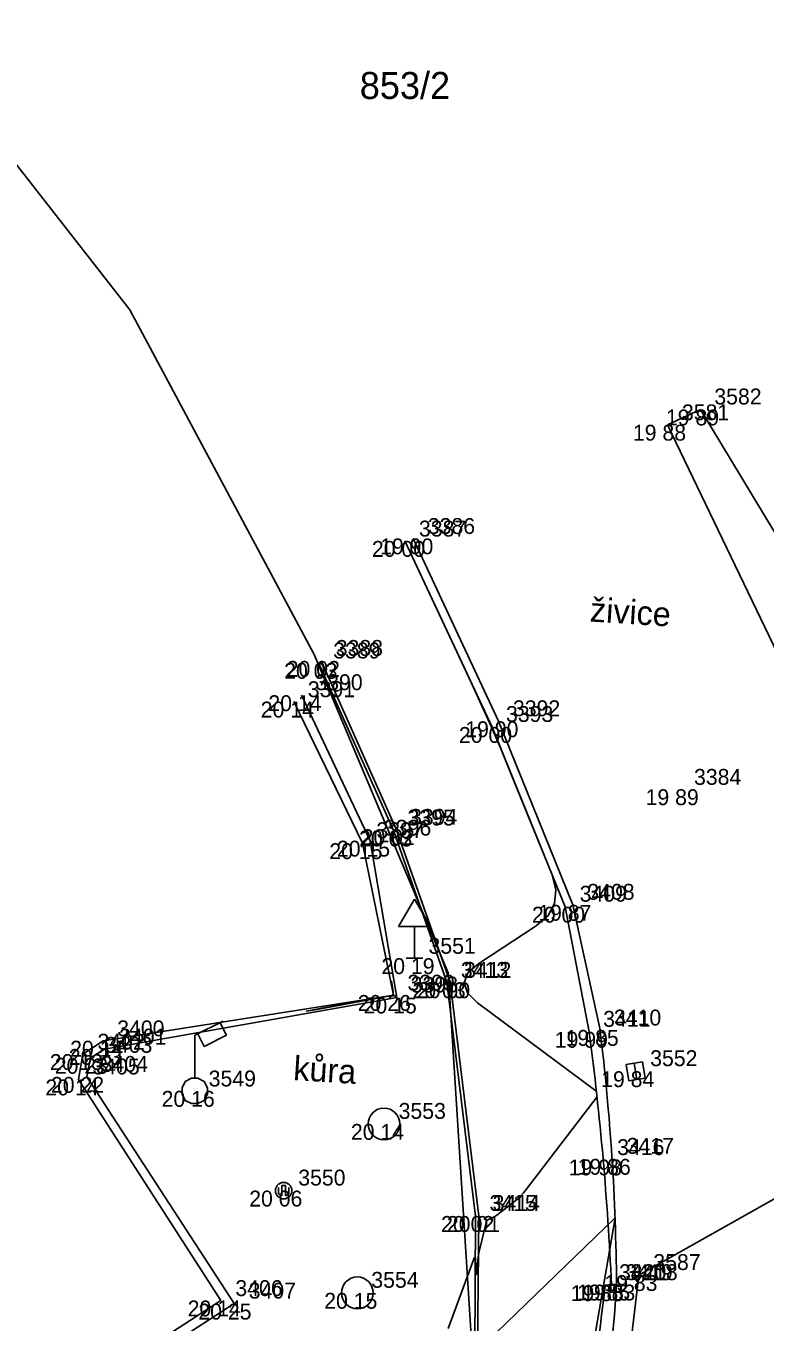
# Model space of a CAD drawing. Extents: x -702257 to -701487, y -1009871 to -1008841.
# Drawn here: x -702099.18 to -702087.54, y -1009671.65 to -1009651.24 of the extents above; entities that cross this region are included whole.
import ezdxf

# ---------------------------------------------------------------- set-up
doc = ezdxf.new("R2010")
doc.units = 0
for name, color, linetype in [('Ex_Major Contours', 7, 'Continuous'), ('Ex_Minor Contours', 7, 'Continuous'), ('Z_body', 7, 'Continuous'), ('Z_body_cisla', 7, 'Continuous'), ('Z_body_vysky_redukovane', 7, 'Continuous'), ('Z_dopravni_znacky', 7, 'Continuous'), ('Z_katastr_cisla_pozemkova', 7, 'Continuous'), ('Z_katastr_hranice', 7, 'Continuous'), ('Z_komunikace', 7, 'Continuous'), ('Z_obruba', 7, 'Continuous'), ('Z_popisy', 7, 'Continuous'), ('Z_site_kanalizace_znaky', 7, 'Continuous'), ('Z_site_vo_znaky', 7, 'Continuous'), ('Z_sloupy', 7, 'Continuous'), ('Z_vdz_prechod', 7, 'Continuous'), ('Z_zelen_jednotliva', 7, 'Continuous')]:
    doc.layers.add(name, color=color, linetype=linetype)

# ---------------------------------------------------------------- blocks, each defined once
blk = doc.blocks.new('POINT_DISPLAY')
blk.add_line((0, 0), (0, 0))
blk = doc.blocks.new('Z601')
for p, q in [((-0.13, 0.03), (-0.1, 0.08)), ((-0.13, -0.03), (-0.13, 0.03)), ((-0.1, 0.08), (-0.08, 0.1)), ((-0.08, 0.1), (-0.03, 0.13)), ((-0.08, 0.05), (-0.08, -0.05)), ((-0.03, 0.13), (0.03, 0.13)), ((-0.03, -0.08), (-0.03, 0.08)), ((-0.03, 0.08), (0.03, 0.08)), ((0.03, 0.13), (0.08, 0.1)), ((0.03, 0.08), (0.03, -0.08)), ((0.08, 0.1), (0.1, 0.08)), ((0.08, -0.05), (0.08, 0.05)), ((0.1, 0.08), (0.13, 0.03)), ((0.13, 0.03), (0.13, -0.03)), ((-0.1, -0.08), (-0.13, -0.03)), ((-0.08, -0.1), (-0.1, -0.08)), ((-0.08, -0.05), (-0.03, -0.08)), ((-0.03, -0.13), (-0.08, -0.1)), ((0.03, -0.13), (-0.03, -0.13)), ((0.03, -0.08), (0.08, -0.05)), ((0.08, -0.1), (0.03, -0.13)), ((0.1, -0.08), (0.08, -0.1)), ((0.13, -0.03), (0.1, -0.08))]:
    blk.add_line(p, q)
blk = doc.blocks.new('Z46260')
for p, q in [((0.13, 0.13), (-0.13, 0.13)), ((-0.13, 0.13), (-0.13, -0.13)), ((0.13, 0), (-0.13, 0)), ((0.13, -0.13), (0.13, 0.13)), ((-0.13, -0.13), (0.13, -0.13))]:
    blk.add_line(p, q)
blk = doc.blocks.new('Z10001')
blk.add_circle((0, 0), 0.25)
blk = doc.blocks.new('Z13')
for p, q in [((0, 0.88), (0.45, 1.1)), ((0.4, 1.07), (0.5, 0.88)), ((0, 0.2), (0, 0.88)), ((0.15, 0.7), (0.05, 0.9)), ((0.5, 0.88), (0.15, 0.7)), ((-0.2, 0.05), (-0.15, 0.15)), ((-0.2, -0.05), (-0.2, 0.05)), ((-0.15, 0.15), (-0.05, 0.2)), ((-0.05, 0.2), (0.05, 0.2)), ((0.05, 0.2), (0.15, 0.15)), ((0.15, 0.15), (0.2, 0.05)), ((0.2, 0.05), (0.2, -0.05)), ((-0.15, -0.15), (-0.2, -0.05)), ((-0.05, -0.2), (-0.15, -0.15)), ((0.05, -0.2), (-0.05, -0.2)), ((0.15, -0.15), (0.05, -0.2)), ((0.2, -0.05), (0.15, -0.15))]:
    blk.add_line(p, q)
blk = doc.blocks.new('Z527')
for p, q in [((0, 0.93), (-0.25, 0.5)), ((0.25, 0.5), (0, 0.93)), ((-0.25, 0.5), (0.25, 0.5)), ((0, 0), (0, 0.5)), ((-0.13, 0), (0.13, 0))]:
    blk.add_line(p, q)

msp = doc.modelspace()

# ---------------------------------------------------------------- linework, layer by layer
at = {"layer": 'Ex_Major Contours'}
msp.add_lwpolyline([(-702093.21, -1009659.35), (-702092.163, -1009661.588), (-702092.004, -1009661.935), (-702091.849, -1009662.284), (-702091.698, -1009662.635), (-702091.553, -1009662.988), (-702090.894, -1009664.608), (-702090.833, -1009664.846), (-702090.854, -1009665.059), (-702090.957, -1009665.246), (-702091.143, -1009665.408), (-702092.047, -1009666.003), (-702092.218, -1009666.153), (-702092.278, -1009666.307), (-702092.227, -1009666.463), (-702092.066, -1009666.624), (-702090.208, -1009668.008), (-702090.203, -1009668.013), (-702090.199, -1009668.018), (-702090.197, -1009668.024), (-702090.195, -1009668.031), (-702090.19, -1009668.073), (-702090.188, -1009668.096), (-702090.188, -1009668.099), (-702090.188, -1009668.102), (-702090.19, -1009668.105), (-702090.191, -1009668.108), (-702091.301, -1009669.564), (-702091.342, -1009669.614), (-702091.386, -1009669.662), (-702091.433, -1009669.707), (-702091.484, -1009669.749), (-702091.766, -1009669.969), (-702091.78, -1009669.979), (-702091.795, -1009669.989), (-702091.811, -1009669.997), (-702091.827, -1009670.005), (-702091.893, -1009670.034), (-702091.908, -1009670.042), (-702091.919, -1009670.053), (-702091.928, -1009670.067), (-702091.934, -1009670.083), (-702092.034, -1009670.496), (-702092.044, -1009670.541), (-702092.052, -1009670.586), (-702092.058, -1009670.631), (-702092.063, -1009670.676), (-702092.08, -1009670.858), (-702092.084, -1009670.891), (-702092.087, -1009670.903), (-702092.09, -1009670.891), (-702092.092, -1009670.857), (-702092.099, -1009670.676), (-702092.102, -1009670.641), (-702092.109, -1009670.629), (-702092.12, -1009670.639), (-702092.134, -1009670.67), (-702092.528, -1009671.75)], dxfattribs=at)
at = {"layer": 'Ex_Minor Contours'}
msp.add_lwpolyline([(-702093.435, -1009666.283), (-702093.426, -1009666.28), (-702093.424, -1009666.28), (-702093.423, -1009666.282), (-702093.395, -1009666.448), (-702093.394, -1009666.473), (-702093.402, -1009666.492), (-702093.418, -1009666.506), (-702093.441, -1009666.514), (-702094.622, -1009666.731), (-702094.729, -1009666.75), (-702094.765, -1009666.756), (-702094.729, -1009666.749), (-702094.623, -1009666.728), (-702093.771, -1009666.56)], dxfattribs=at)
at = {"layer": 'Z_katastr_hranice'}
for p, q in [((-702101.04, -1009651.24), (-702097.54, -1009655.71)), ((-702097.54, -1009655.71), (-702094.64, -1009661.14)), ((-702094.64, -1009661.14), (-702092.53, -1009666.15)), ((-702092.53, -1009666.15), (-702092.15, -1009672.18)), ((-702092.15, -1009672.18), (-702089.9, -1009670.01)), ((-702089.9, -1009670.01), (-702090.93, -1009675.99))]:
    msp.add_line(p, q, dxfattribs=at)
at = {"layer": 'Z_komunikace'}
for p, q in [((-702089.08, -1009657.52), (-702088.56, -1009657.28)), ((-702088.56, -1009657.28), (-702085.88, -1009661.72)), ((-702086.7, -1009662.47), (-702089.08, -1009657.52)), ((-702093.08, -1009659.31), (-702091.74, -1009662.19)), ((-702091.74, -1009662.19), (-702090.57, -1009665.08)), ((-702090.57, -1009665.08), (-702090.14, -1009667.05))]:
    msp.add_line(p, q, dxfattribs=at)
msp.add_arc((-702106.996, -1009670.149), 17.14, 339.897, 356.9526, dxfattribs=at)
msp.add_ellipse((-702120.862, -1009671.002), major_axis=(-2.591, 32.668), ratio=0.945087, start_param=4.635809, end_param=4.75851, dxfattribs=at)
at = {"layer": 'Z_obruba'}
for p, q in [((-702091.84, -1009662.28), (-702093.21, -1009659.35)), ((-702094.57, -1009661.27), (-702093.39, -1009663.91)), ((-702093.35, -1009663.89), (-702094.53, -1009661.24)), ((-702093.88, -1009664.11), (-702094.96, -1009661.88)), ((-702094.84, -1009661.78), (-702093.76, -1009664.07)), ((-702090.69, -1009665.11), (-702091.84, -1009662.28)), ((-702092.55, -1009666.3), (-702093.39, -1009663.91)), ((-702093.35, -1009663.89), (-702092.5, -1009666.3)), ((-702093.39, -1009666.5), (-702093.88, -1009664.11)), ((-702093.76, -1009664.07), (-702093.34, -1009666.54)), ((-702090.69, -1009665.11), (-702090.31, -1009667.08)), ((-702092.1, -1009669.98), (-702092.55, -1009666.3)), ((-702092.5, -1009666.3), (-702092.05, -1009669.98)), ((-702093.39, -1009666.5), (-702097.96, -1009667.22)), ((-702093.34, -1009666.54), (-702097.94, -1009667.35)), ((-702098.28, -1009667.43), (-702097.96, -1009667.22)), ((-702098.35, -1009667.83), (-702098.28, -1009667.43)), ((-702098.16, -1009667.49), (-702098.22, -1009667.79)), ((-702097.94, -1009667.35), (-702098.16, -1009667.49)), ((-702096.11, -1009671.31), (-702098.35, -1009667.83)), ((-702098.22, -1009667.79), (-702095.9, -1009671.36)), ((-702092.11, -1009672.4), (-702092.1, -1009669.98)), ((-702092.05, -1009669.98), (-702092.07, -1009672.4)), ((-702089.96, -1009671.06), (-702090.06, -1009671.07)), ((-702089.96, -1009671.06), (-702089.88, -1009671.06)), ((-702096.11, -1009671.31), (-702102.13, -1009675.21)), ((-702102.06, -1009675.33), (-702095.9, -1009671.36))]:
    msp.add_line(p, q, dxfattribs=at)
for centre, major_axis, ratio, start_param, end_param in [((-702105.619, -1009669.664), (-3.014, 26.676), 0.577744, 4.594945, 4.743998), ((-702115.569, -1009668.365), (4.581, 25.556), 0.987978, 4.589889, 4.783267)]:
    msp.add_ellipse(centre, major_axis=major_axis, ratio=ratio, start_param=start_param, end_param=end_param, dxfattribs=at)
at = {"layer": 'Z_vdz_prechod'}
for p in [(-702084.4, -1009668.02), (-702090.08, -1009675.56)]:
    msp.add_line(p, (-702089.53, -1009670.91), dxfattribs=at)

# ---------------------------------------------------------------- block references
at = {"layer": 'Z_body'}
for p in [(-702088.56, -1009657.28), (-702089.08, -1009657.52), (-702093.08, -1009659.31), (-702093.21, -1009659.35), (-702094.57, -1009661.27), (-702094.53, -1009661.24), (-702094.96, -1009661.88), (-702094.84, -1009661.78), (-702091.84, -1009662.28), (-702091.74, -1009662.19), (-702088.88, -1009663.26), (-702093.39, -1009663.91), (-702093.35, -1009663.89), (-702093.88, -1009664.11), (-702093.76, -1009664.07), (-702090.69, -1009665.11), (-702090.57, -1009665.08), (-702093.06, -1009665.92), (-702092.55, -1009666.3), (-702092.5, -1009666.3), (-702093.39, -1009666.5), (-702093.34, -1009666.54), (-702090.31, -1009667.08), (-702090.14, -1009667.05), (-702097.96, -1009667.22), (-702098.28, -1009667.43), (-702098.16, -1009667.49), (-702097.94, -1009667.35), (-702098.35, -1009667.83), (-702098.22, -1009667.79), (-702089.58, -1009667.7), (-702096.52, -1009668.01), (-702093.54, -1009668.53), (-702090.09, -1009669.09), (-702089.95, -1009669.08), (-702095.12, -1009669.58), (-702092.1, -1009669.98), (-702092.05, -1009669.98), (-702089.53, -1009670.91), (-702090.06, -1009671.07), (-702089.96, -1009671.06), (-702089.88, -1009671.06), (-702096.11, -1009671.31), (-702095.9, -1009671.36), (-702093.96, -1009671.19)]:
    msp.add_blockref('POINT_DISPLAY', p, dxfattribs=at)
at = {"layer": 'Z_dopravni_znacky'}
msp.add_blockref('Z527', (-702093.06, -1009665.92), dxfattribs=at)
at = {"layer": 'Z_site_kanalizace_znaky', "rotation": -81.00000000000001}
msp.add_blockref('Z46260', (-702089.58, -1009667.7), dxfattribs=at)
at = {"layer": 'Z_site_vo_znaky'}
msp.add_blockref('Z13', (-702096.52, -1009668.01), dxfattribs=at)
at = {"layer": 'Z_sloupy'}
msp.add_blockref('Z601', (-702095.12, -1009669.58), dxfattribs=at)
at = {"layer": 'Z_zelen_jednotliva'}
for p in [(-702093.54, -1009668.53), (-702093.96, -1009671.19)]:
    msp.add_blockref('Z10001', p, dxfattribs=at)

# ---------------------------------------------------------------- texts
at = {"layer": 'Z_body_cisla'}
for s, p in [('3582', (-702088.34, -1009657.2)), ('3581', (-702088.85, -1009657.45)), ('3387', (-702092.99, -1009659.28)), ('3386', (-702092.85, -1009659.24)), ('3389', (-702094.34, -1009661.2)), ('3388', (-702094.3, -1009661.16)), ('3391', (-702094.74, -1009661.81)), ('3390', (-702094.62, -1009661.7)), ('3393', (-702091.62, -1009662.2)), ('3392', (-702091.51, -1009662.11)), ('3384', (-702088.66, -1009663.19)), ('3395', (-702093.17, -1009663.83)), ('3394', (-702093.13, -1009663.82)), ('3397', (-702093.66, -1009664.03)), ('3396', (-702093.54, -1009663.99)), ('3409', (-702090.46, -1009665.03)), ('3408', (-702090.34, -1009665)), ('3551', (-702092.84, -1009665.85)), ('3413', (-702092.33, -1009666.23)), ('3412', (-702092.28, -1009666.23)), ('3399', (-702093.17, -1009666.43)), ('3398', (-702093.12, -1009666.46)), ('3411', (-702090.09, -1009667)), ('3410', (-702089.92, -1009666.98)), ('3400', (-702097.74, -1009667.15)), ('3401', (-702097.71, -1009667.28)), ('3402', (-702098.05, -1009667.36)), ('3403', (-702097.93, -1009667.41)), ('3404', (-702098, -1009667.71)), ('3552', (-702089.35, -1009667.62)), ('3405', (-702098.13, -1009667.75)), ('3549', (-702096.3, -1009667.94)), ('3553', (-702093.31, -1009668.45)), ('3416', (-702089.87, -1009669.02)), ('3417', (-702089.72, -1009669)), ('3550', (-702094.89, -1009669.5)), ('3415', (-702091.88, -1009669.9)), ('3414', (-702091.83, -1009669.9)), ('3420', (-702089.84, -1009670.99)), ('3419', (-702089.74, -1009670.99)), ('3418', (-702089.66, -1009670.99)), ('3587', (-702089.3, -1009670.83)), ('3554', (-702093.74, -1009671.11)), ('3406', (-702095.88, -1009671.24)), ('3407', (-702095.67, -1009671.28))]:
    msp.add_text(s, height=0.25, dxfattribs=at).set_placement(p)
at = {"layer": 'Z_body_vysky_redukovane'}
for s, p in [('19 89', (-702089.102, -1009657.53)), ('19 88', (-702089.622, -1009657.77)), ('19 90', (-702093.601, -1009659.56)), ('20 00', (-702093.731, -1009659.6)), ('20 03', (-702095.112, -1009661.52)), ('20 02', (-702095.072, -1009661.49)), ('20 14', (-702095.361, -1009662.03)), ('20 14', (-702095.481, -1009662.13)), ('19 90', (-702092.261, -1009662.44)), ('20 00', (-702092.361, -1009662.53)), ('19 89', (-702089.422, -1009663.51)), ('20 03', (-702093.932, -1009664.16)), ('20 02', (-702093.892, -1009664.14)), ('20 15', (-702094.401, -1009664.36)), ('20 15', (-702094.281, -1009664.32)), ('20 00', (-702091.211, -1009665.36)), ('19 87', (-702091.112, -1009665.33)), ('20 19', (-702093.581, -1009666.17)), ('20 03', (-702093.092, -1009666.55)), ('20 00', (-702093.021, -1009666.55)), ('20 26', (-702093.953, -1009666.75)), ('20 15', (-702093.861, -1009666.79)), ('19 99', (-702090.852, -1009667.33)), ('19 85', (-702090.682, -1009667.3)), ('20 14', (-702098.481, -1009667.47)), ('20 13', (-702098.801, -1009667.68)), ('20 23', (-702098.723, -1009667.74)), ('20 23', (-702098.502, -1009667.6)), ('19 84', (-702090.122, -1009667.95)), ('20 14', (-702098.871, -1009668.08)), ('20 22', (-702098.783, -1009668.04)), ('20 16', (-702097.041, -1009668.26)), ('20 14', (-702094.061, -1009668.78)), ('19 98', (-702090.632, -1009669.34)), ('19 86', (-702090.492, -1009669.33)), ('20 06', (-702095.662, -1009669.83)), ('20 02', (-702092.642, -1009670.23)), ('20 01', (-702092.55, -1009670.23)), ('19 83', (-702090.072, -1009671.16)), ('19 85', (-702090.602, -1009671.32)), ('19 85', (-702090.502, -1009671.31)), ('19 83', (-702090.422, -1009671.31)), ('20 14', (-702096.631, -1009671.56)), ('20 25', (-702096.463, -1009671.61)), ('20 15', (-702094.481, -1009671.44))]:
    msp.add_text(s, height=0.25, dxfattribs=at).set_placement(p)
at = {"layer": 'Z_katastr_cisla_pozemkova'}
msp.add_text('853/2', height=0.425, dxfattribs=at).set_placement((-702093.922, -1009652.39))
at = {"layer": 'Z_popisy'}
for s, p in [('živice', (-702090.306, -1009660.618)), ('kůra', (-702094.976, -1009667.838))]:
    msp.add_text(s, height=0.38, rotation=356.4, dxfattribs=at).set_placement(p)

doc.saveas('drawing.dxf')
